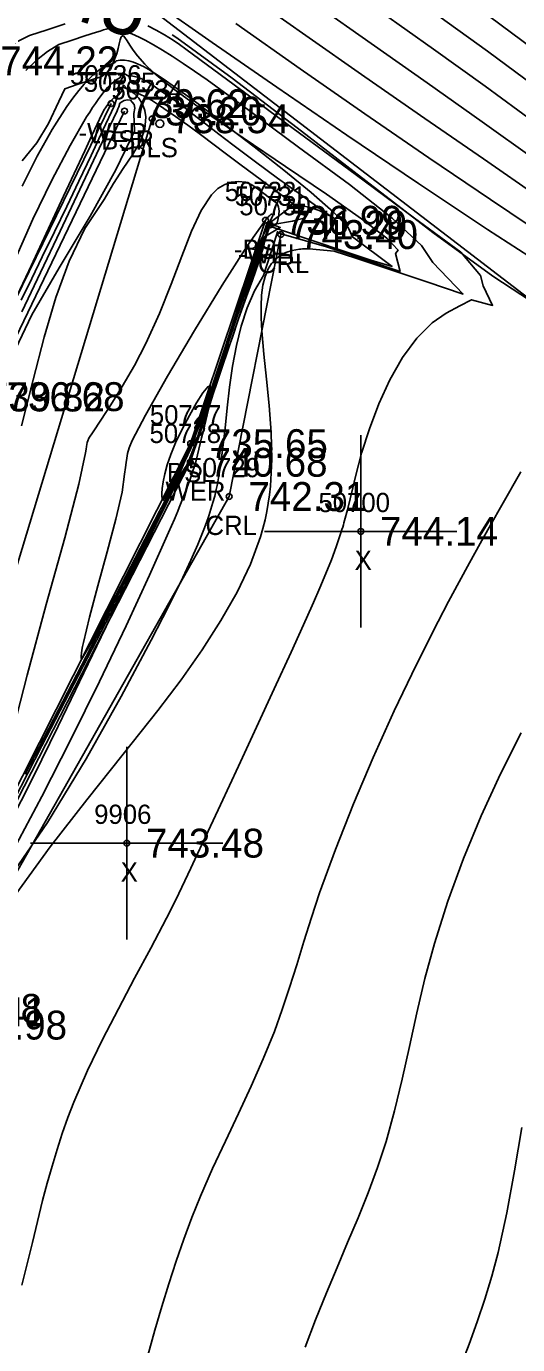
# Model space of a CAD drawing. Extents: x 1378535 to 1380697, y 997729 to 1000024.
# Drawn here: x 1379026.7 to 1379052.3, y 999421.6 to 999490.1 of the extents above; entities that cross this region are included whole.
import ezdxf

# ---------------------------------------------------------------- set-up
doc = ezdxf.new("R2010")
doc.units = 0
for name, color, linetype in [('RD_DTM_BkLn1', 7, 'Continuous'), ('RD_DTM_BkLn2', 7, 'Continuous'), ('RD_DTM_BkLn_txCode', 7, 'Continuous'), ('RD_DTM_Major1', 7, 'Continuous'), ('RD_DTM_Major1_Lbl', 7, 'Continuous'), ('RD_DTM_Minor1', 7, 'Continuous'), ('RD_EX_H2O', 7, 'Continuous'), ('RD_EX_H2O_txCode', 7, 'Continuous'), ('RD_EX_Misc', 7, 'Continuous'), ('RD_EX_Misc_txCode', 7, 'Continuous'), ('RD_EX_TX_H2O_ELEV', 7, 'Continuous'), ('RD_EX_TX_Misc_ELEV', 7, 'Continuous'), ('RD_SMD_Locator', 7, 'Continuous')]:
    doc.layers.add(name, color=color, linetype=linetype)

msp = doc.modelspace()

# ---------------------------------------------------------------- linework, layer by layer
at = {"layer": 'RD_DTM_BkLn1'}
msp.add_lwpolyline([(1379006.004, 999428.429), (1379009.086, 999442.355), (1379019.546, 999440.087), (1379033.258, 999485.306)], dxfattribs=at)
at = {"layer": 'RD_DTM_BkLn2'}
for points in [[(1379120.522, 999436.728), (1379105.901, 999448.958), (1379055.44, 999473.982), (1379013.575, 999506.052), (1378969.754, 999549.783), (1378921.742, 999588.169), (1378887.745, 999620.093), (1378838.962, 999666.497), (1378808.003, 999710.025), (1378787.76, 999741.475)], [(1379004.278, 999428.38), (1379008.406, 999443.013), (1379019.139, 999441.215), (1379024.687, 999470.868), (1379031.818, 999485.708)], [(1379007.496, 999427.666), (1379011.672, 999440.524), (1379020.399, 999439.086), (1379035.255, 999468.427), (1379039.148, 999480.032)]]:
    msp.add_lwpolyline(points, dxfattribs=at)
at = {"layer": 'RD_DTM_Major1'}
for points in [[(1379053.115, 999485.131), (1379050.571, 999487), (1379047.888, 999488.923), (1379045.148, 999490.856), (1379039.834, 999494.58), (1379037.426, 999496.283), (1379036.32, 999497.077), (1379035.263, 999497.84), (1379034.237, 999498.585), (1379033.223, 999499.323), (1379032.2, 999500.064), (1379031.151, 999500.819), (1379029.138, 999502.249), (1379026.971, 999503.772), (1379024.644, 999505.396), (1379022.155, 999507.13), (1379019.5, 999508.983), (1379016.675, 999510.964), (1379012.868, 999513.655), (1379008.933, 999516.461), (1379005.023, 999519.276), (1379001.288, 999521.996), (1378997.881, 999524.515), (1378994.953, 999526.727)], [(1379053.424, 999475.526), (1379050.96, 999477.123), (1379047.842, 999479.403), (1379044.355, 999482.073), (1379040.786, 999484.841), (1379037.421, 999487.415), (1379034.545, 999489.503), (1379034.296, 999489.672)], [(1379026.101, 999477.931), (1379027.06, 999480.092), (1379028.04, 999482.119), (1379028.988, 999483.92), (1379029.852, 999485.407), (1379030.008, 999485.655), (1379030.159, 999485.887), (1379030.305, 999486.103), (1379030.447, 999486.305), (1379030.584, 999486.491), (1379030.718, 999486.662), (1379030.942, 999486.923), (1379031.158, 999487.139), (1379031.37, 999487.309), (1379031.581, 999487.433), (1379031.737, 999487.695), (1379032.016, 999487.541), (1379032.251, 999487.524), (1379032.499, 999487.461), (1379032.762, 999487.356), (1379033.038, 999487.211), (1379033.306, 999487.027), (1379033.619, 999486.812), (1379034.159, 999486.441), (1379034.76, 999486.023), (1379035.378, 999485.551), (1379036.036, 999485.043), (1379036.729, 999484.507), (1379037.452, 999483.953), (1379038.621, 999483.075), (1379039.776, 999482.225), (1379040.842, 999481.452), (1379041.745, 999480.807), (1379042.408, 999480.34), (1379042.757, 999480.099), (1379042.779, 999480.087), (1379042.622, 999480.186), (1379042.326, 999480.352), (1379041.93, 999480.538), (1379041.476, 999480.7), (1379041.004, 999480.792), (1379040.905, 999480.798), (1379040.808, 999480.799), (1379040.711, 999480.793), (1379040.616, 999480.779), (1379040.521, 999480.758), (1379039.318, 999479.864), (1379039.258, 999479.523), (1379039.137, 999479.155), (1379039.033, 999478.836), (1379038.96, 999478.616), (1379038.841, 999478.309), (1379038.44, 999477.191), (1379037.892, 999475.684), (1379037.282, 999473.854), (1379036.533, 999471.51), (1379035.995, 999469.719), (1379035.569, 999468.425), (1379035.24, 999467.591)], [(1379035.24, 999467.591), (1379035.193, 999467.449), (1379035.155, 999467.356), (1379035.125, 999467.298), (1379035.098, 999467.261), (1379035.04, 999467.203), (1379034.957, 999467.092), (1379034.846, 999466.915), (1379034.709, 999466.674), (1379034.545, 999466.373), (1379034.356, 999466.013), (1379034.145, 999465.601), (1379033.448, 999464.215), (1379032.609, 999462.509), (1379031.653, 999460.546), (1379030.608, 999458.39), (1379028.367, 999453.755), (1379027.091, 999451.141), (1379025.811, 999448.612)], [(1379032.892, 999420.555), (1379033.397, 999422.374), (1379033.751, 999423.594), (1379034.116, 999424.784), (1379034.497, 999425.948), (1379034.897, 999427.09), (1379035.32, 999428.215), (1379035.77, 999429.326), (1379036.401, 999430.766), (1379037.064, 999432.196), (1379037.738, 999433.619), (1379038.401, 999435.039), (1379039.032, 999436.462), (1379039.611, 999437.891), (1379040.021, 999439.025), (1379040.401, 999440.175), (1379040.769, 999441.348), (1379041.141, 999442.554), (1379041.534, 999443.801), (1379041.963, 999445.097), (1379042.779, 999447.349), (1379043.715, 999449.707), (1379044.743, 999452.12), (1379045.838, 999454.539), (1379046.972, 999456.912), (1379048.119, 999459.189), (1379048.664, 999460.228), (1379049.208, 999461.243), (1379049.754, 999462.242), (1379050.305, 999463.234), (1379050.862, 999464.226), (1379051.428, 999465.228), (1379052.415, 999466.97)]]:
    msp.add_lwpolyline(points, dxfattribs=at)
at = {"layer": 'RD_DTM_Minor1'}
for points in [[(1379053.079, 999488.926), (1379050.783, 999490.627), (1379048.413, 999492.34), (1379046.018, 999494.044), (1379043.65, 999495.719), (1379041.359, 999497.346), (1379039.195, 999498.904), (1379037.86, 999499.884), (1379036.58, 999500.835), (1379035.335, 999501.767), (1379034.102, 999502.691), (1379032.859, 999503.616), (1379031.587, 999504.553), (1379029.744, 999505.882), (1379027.802, 999507.257), (1379025.761, 999508.68), (1379023.618, 999510.158), (1379021.375, 999511.694), (1379015.924, 999515.412), (1379012.724, 999517.609), (1379009.506, 999519.854), (1379006.34, 999522.116), (1379003.298, 999524.365), (1379000.452, 999526.57)], [(1379053.379, 999481.219), (1379050.476, 999483.217), (1379047.426, 999485.326), (1379044.318, 999487.487), (1379041.239, 999489.639), (1379038.277, 999491.723)], [(1379053.917, 999477.467), (1379050.687, 999479.558), (1379047.1, 999481.942), (1379043.375, 999484.461), (1379039.73, 999486.956), (1379036.381, 999489.269), (1379033.547, 999491.24)], [(1379053.13, 999483.203), (1379050.41, 999485.151), (1379047.552, 999487.174), (1379044.644, 999489.218), (1379041.776, 999491.229)], [(1379028.737, 999490.236), (1379027.792, 999489.931), (1379026.876, 999489.635), (1379026.11, 999489.246)], [(1379026.478, 999424.705), (1379027.032, 999426.923), (1379027.563, 999429.098), (1379027.803, 999430.011), (1379028.052, 999430.894), (1379028.312, 999431.751), (1379028.586, 999432.588), (1379028.879, 999433.41), (1379029.192, 999434.222), (1379029.897, 999435.855), (1379030.675, 999437.47), (1379031.5, 999439.068), (1379032.347, 999440.65), (1379033.188, 999442.216), (1379033.999, 999443.768), (1379034.323, 999444.414), (1379034.641, 999445.062), (1379034.956, 999445.714), (1379035.27, 999446.376), (1379035.587, 999447.051), (1379035.911, 999447.742), (1379036.807, 999449.662), (1379037.741, 999451.667), (1379038.684, 999453.698), (1379039.607, 999455.695), (1379040.48, 999457.599), (1379041.275, 999459.352), (1379041.642, 999460.171), (1379041.98, 999460.944), (1379042.291, 999461.678), (1379042.573, 999462.382), (1379042.826, 999463.064), (1379043.052, 999463.733), (1379043.088, 999463.85), (1379043.124, 999463.968), (1379043.16, 999464.085), (1379043.194, 999464.202), (1379043.228, 999464.319), (1379043.26, 999464.437), (1379043.408, 999464.994), (1379043.546, 999465.559), (1379043.683, 999466.133), (1379043.824, 999466.718), (1379043.976, 999467.319), (1379044.146, 999467.937), (1379044.548, 999469.203), (1379045.04, 999470.489), (1379045.616, 999471.74), (1379046.274, 999472.898), (1379047.008, 999473.907), (1379047.814, 999474.712), (1379048.547, 999475.211), (1379049.254, 999475.586), (1379049.86, 999475.901), (1379050.954, 999475.61), (1379050.47, 999476.626), (1379050.323, 999477.167), (1379049.295, 999478.381), (1379046.895, 999480.15), (1379043.803, 999482.429), (1379040.594, 999484.795), (1379037.515, 999487.063), (1379034.999, 999488.917), (1379034.673, 999489.157), (1379034.357, 999489.39), (1379033.905, 999489.662), (1379033.458, 999489.913), (1379033.04, 999490.135)], [(1379053.81, 999479.128), (1379050.838, 999481.107), (1379047.646, 999483.271), (1379044.319, 999485.556), (1379040.944, 999487.902), (1379037.609, 999490.247)], [(1379053.099, 999487.028), (1379050.683, 999488.812), (1379048.158, 999490.629)], [(1379031.708, 999489.623), (1379031.76, 999489.62), (1379031.841, 999489.524), (1379031.953, 999489.355), (1379032.097, 999489.129), (1379032.275, 999488.865), (1379032.489, 999488.58), (1379032.879, 999488.143), (1379033.349, 999487.695), (1379033.893, 999487.233), (1379034.508, 999486.754), (1379035.189, 999486.253), (1379035.932, 999485.726), (1379037.994, 999484.31), (1379040.193, 999482.827), (1379042.313, 999481.389), (1379044.139, 999480.109), (1379045.453, 999479.101), (1379046.042, 999478.476), (1379045.909, 999478.304), (1379046.151, 999477.369), (1379043.061, 999478.404), (1379042.317, 999478.648), (1379039.962, 999479.332), (1379039.918, 999479.347), (1379039.87, 999479.363), (1379039.768, 999479.434), (1379039.73, 999479.315), (1379039.385, 999478.236), (1379039.04, 999477.157), (1379038.583, 999476.359), (1379038.194, 999475.485), (1379037.88, 999474.531), (1379037.632, 999473.522), (1379037.432, 999472.45), (1379037.278, 999471.367), (1379037.153, 999470.29), (1379037.044, 999469.237), (1379036.935, 999468.226), (1379036.812, 999467.275), (1379036.78, 999467.063), (1379036.746, 999466.854), (1379036.71, 999466.649), (1379036.672, 999466.447), (1379036.632, 999466.248), (1379036.589, 999466.052), (1379036.507, 999465.704), (1379036.415, 999465.361), (1379036.314, 999465.018), (1379036.203, 999464.673), (1379036.081, 999464.323), (1379035.947, 999463.964), (1379035.637, 999463.194), (1379035.272, 999462.365), (1379034.85, 999461.465), (1379034.367, 999460.48), (1379033.819, 999459.4), (1379033.203, 999458.211), (1379031.647, 999455.291), (1379029.826, 999452.057), (1379027.811, 999448.75), (1379025.669, 999445.613)], [(1379026.132, 999444.969), (1379027.96, 999447.487), (1379029.861, 999449.93), (1379031.75, 999452.289), (1379033.543, 999454.555), (1379034.756, 999456.161), (1379035.857, 999457.719), (1379036.833, 999459.234), (1379037.672, 999460.713), (1379038.361, 999462.164), (1379038.886, 999463.593), (1379039.012, 999464.027), (1379039.122, 999464.461), (1379039.216, 999464.896), (1379039.295, 999465.333), (1379039.359, 999465.774), (1379039.407, 999466.219), (1379039.473, 999467.599), (1379039.438, 999469.005), (1379039.337, 999470.408), (1379039.201, 999471.777), (1379039.064, 999473.083), (1379038.957, 999474.296), (1379038.922, 999474.958), (1379038.915, 999475.574), (1379038.942, 999476.141), (1379039.01, 999476.656), (1379039.124, 999477.116), (1379039.291, 999477.517), (1379039.459, 999477.784), (1379039.665, 999478.013), (1379039.911, 999478.204), (1379040.199, 999478.354), (1379040.532, 999478.464), (1379040.913, 999478.53), (1379040.993, 999478.538), (1379041.076, 999478.545), (1379041.16, 999478.549), (1379041.246, 999478.553), (1379041.334, 999478.554), (1379041.424, 999478.554), (1379042.711, 999478.433), (1379043.842, 999478.068), (1379045.67, 999477.456), (1379047.539, 999476.829), (1379049.421, 999476.198), (1379047.846, 999477.831), (1379047.259, 999478.724), (1379045.736, 999480.143), (1379043.506, 999481.898), (1379040.871, 999483.839), (1379038.3, 999485.734), (1379036.112, 999487.333), (1379035.462, 999487.78), (1379034.86, 999488.185), (1379034.305, 999488.55), (1379033.792, 999488.873), (1379033.32, 999489.155), (1379032.885, 999489.395), (1379032.614, 999489.532), (1379032.355, 999489.651), (1379032.108, 999489.752), (1379031.871, 999489.834), (1379031.641, 999489.899), (1379031.416, 999489.946), (1379031.2, 999489.975), (1379030.985, 999489.988), (1379030.874, 999489.968), (1379030.73, 999489.921), (1379030.557, 999489.865), (1379030.365, 999489.803), (1379029.763, 999489.609), (1379029.094, 999489.393), (1379028.408, 999489.172), (1379027.81, 999488.808), (1379027.236, 999488.349), (1379026.684, 999487.814)], [(1379026.496, 999483.121), (1379027.258, 999484.05), (1379027.876, 999485.059), (1379028.405, 999486.2), (1379028.716, 999486.864), (1379029.355, 999487.085), (1379029.999, 999487.293), (1379030.639, 999487.498), (1379031.099, 999487.866), (1379031.321, 999488.437), (1379031.422, 999488.691), (1379031.493, 999488.952), (1379031.546, 999489.199), (1379031.592, 999489.408), (1379031.643, 999489.556), (1379031.708, 999489.623)], [(1379039.173, 999479.207), (1379039.21, 999479.378), (1379039.256, 999479.623), (1379039.28, 999479.705), (1379039.315, 999479.764), (1379039.368, 999479.804), (1379039.415, 999479.771), (1379039.509, 999479.691), (1379039.557, 999479.653), (1379043.37, 999478.375), (1379044.628, 999477.953), (1379045.728, 999477.63), (1379043.67, 999479.168), (1379043.451, 999479.654), (1379042.689, 999480.453), (1379041.526, 999481.476), (1379040.102, 999482.635), (1379038.558, 999483.844), (1379037.036, 999485.013), (1379036.317, 999485.562), (1379035.641, 999486.075), (1379035.009, 999486.546), (1379034.421, 999486.973), (1379033.88, 999487.35), (1379033.386, 999487.674), (1379033.083, 999487.859), (1379032.799, 999488.016), (1379032.533, 999488.144), (1379032.281, 999488.243), (1379032.042, 999488.31), (1379031.813, 999488.346), (1379031.598, 999488.345), (1379031.387, 999488.314), (1379031.313, 999488.229), (1379031.063, 999488.115), (1379030.785, 999488.024), (1379030.55, 999487.886), (1379030.286, 999487.669), (1379030.012, 999487.411), (1379029.729, 999487.111), (1379029.437, 999486.768), (1379029.135, 999486.38), (1379028.824, 999485.946), (1379028.065, 999484.755), (1379027.28, 999483.355), (1379026.493, 999481.796)], [(1379025.914, 999475.435), (1379026.843, 999477.401), (1379028.653, 999481.282), (1379029.752, 999483.638), (1379030.022, 999484.213), (1379030.518, 999485.281), (1379030.737, 999485.746), (1379030.979, 999486.094), (1379031.157, 999486.283), (1379031.336, 999486.437), (1379031.517, 999486.556), (1379031.672, 999486.764), (1379031.77, 999487.064), (1379032.098, 999486.699), (1379032.351, 999486.663), (1379032.622, 999486.577), (1379032.911, 999486.448), (1379033.221, 999486.278), (1379033.541, 999486.072), (1379034.478, 999485.429), (1379035.107, 999484.98), (1379035.762, 999484.493), (1379037.127, 999483.468), (1379037.813, 999482.954), (1379039.347, 999481.821), (1379040.008, 999481.328), (1379040.555, 999480.903), (1379040.958, 999480.563), (1379041.182, 999480.322), (1379041.22, 999480.212), (1379041.158, 999480.145), (1379041.014, 999480.1), (1379040.807, 999480.056), (1379040.555, 999479.991), (1379039.526, 999479.812), (1379039.357, 999479.869), (1379039.295, 999479.894), (1379039.912, 999479.654), (1379039.062, 999479.149), (1379038.604, 999477.749), (1379038.421, 999477.19), (1379038.142, 999476.433), (1379037.707, 999475.175), (1379037.257, 999473.928), (1379036.775, 999472.449), (1379035.86, 999469.509), (1379035.497, 999468.406), (1379035.244, 999467.783)], [(1379032.926, 999485.399), (1379032.884, 999485.744), (1379032.756, 999486.073), (1379032.561, 999486.372), (1379032.321, 999486.623), (1379032.055, 999486.812), (1379031.784, 999486.923), (1379031.605, 999486.924), (1379031.425, 999486.375), (1379031.304, 999486.001), (1379030.701, 999484.722), (1379030.079, 999483.405), (1379029.449, 999482.072), (1379028.814, 999480.749), (1379028.177, 999479.437), (1379027.545, 999478.133), (1379026.997, 999477.004), (1379026.451, 999475.879)], [(1379032.31, 999485.571), (1379032.351, 999485.859), (1379032.314, 999486.052), (1379032.224, 999486.172), (1379032.122, 999486.273), (1379031.97, 999486.286), (1379031.803, 999486.248), (1379031.673, 999486.191), (1379031.578, 999486.109), (1379031.517, 999485.921), (1379031.477, 999485.824), (1379031.429, 999485.723), (1379030.501, 999483.758), (1379029.497, 999481.631), (1379028.476, 999479.469), (1379027.46, 999477.318), (1379026.484, 999475.282)], [(1379026.15, 999473.333), (1379027.004, 999475.118), (1379028.421, 999477.562), (1379030.03, 999480.245), (1379031.37, 999482.656), (1379032.345, 999484.667), (1379032.31, 999485.571)], [(1379026.47, 999469.355), (1379027.073, 999471.734), (1379027.649, 999473.96), (1379028.251, 999476.022), (1379028.935, 999477.908), (1379029.755, 999479.607), (1379030.766, 999481.108), (1379031.24, 999481.948), (1379031.751, 999482.72), (1379032.235, 999483.437), (1379032.634, 999484.113), (1379032.884, 999484.763), (1379032.926, 999485.399)], [(1379029.965, 999468.704), (1379030.187, 999469.047), (1379030.584, 999469.641), (1379031.106, 999470.442), (1379031.705, 999471.403), (1379032.331, 999472.479), (1379032.935, 999473.624), (1379033.64, 999475.181), (1379034.249, 999476.716), (1379034.793, 999478.165), (1379035.301, 999479.463), (1379035.805, 999480.546), (1379036.335, 999481.35), (1379036.675, 999481.675), (1379037.028, 999481.891), (1379037.389, 999482.011), (1379037.75, 999482.048), (1379038.106, 999482.015), (1379038.435, 999481.878), (1379038.776, 999481.628), (1379039.126, 999481.37), (1379039.448, 999481.132), (1379039.693, 999480.951), (1379039.76, 999480.902), (1379039.818, 999480.711), (1379039.851, 999480.522), (1379039.847, 999480.326), (1379039.812, 999480.119), (1379039.749, 999479.897), (1379039.625, 999479.742), (1379039.281, 999479.901), (1379039.254, 999479.924), (1379039.243, 999479.929), (1379039.238, 999479.913), (1379039.232, 999479.893), (1379039.224, 999479.87), (1379038.867, 999478.778), (1379038.51, 999477.685), (1379037.798, 999475.507), (1379037.444, 999474.431), (1379037.085, 999473.354), (1379036.55, 999471.749), (1379036.3, 999470.997), (1379036.088, 999470.362), (1379035.918, 999469.897), (1379035.581, 999469.041), (1379035.235, 999468.091), (1379035.111, 999467.852), (1379034.957, 999467.525), (1379034.724, 999466.979), (1379034.475, 999466.404), (1379034.247, 999465.895), (1379033.903, 999465.228), (1379033.823, 999465.074), (1379033.745, 999464.924), (1379026.66, 999451.25)], [(1379032.219, 999468.586), (1379032.906, 999469.915), (1379034.054, 999471.935), (1379035.455, 999474.299), (1379036.901, 999476.658), (1379038.183, 999478.666), (1379039.093, 999479.975), (1379039.193, 999480.1), (1379039.278, 999480.198), (1379039.315, 999480.237), (1379039.368, 999480.287), (1379039.402, 999480.314), (1379039.432, 999480.333), (1379039.458, 999480.343), (1379039.469, 999480.345), (1379039.48, 999480.346), (1379039.49, 999480.344), (1379039.498, 999480.341), (1379039.511, 999480.33), (1379039.52, 999480.316), (1379039.524, 999480.308), (1379039.53, 999480.288), (1379039.531, 999480.284), (1379039.532, 999480.279), (1379039.533, 999480.276), (1379039.533, 999480.274), (1379038.773, 999478.715), (1379038.307, 999477.289), (1379037.361, 999474.396), (1379036.893, 999472.964), (1379036.412, 999471.516), (1379036.086, 999470.538), (1379035.933, 999470.078), (1379035.801, 999469.683), (1379035.729, 999469.487), (1379035.434, 999468.777), (1379035.174, 999468.16), (1379034.918, 999467.571), (1379034.652, 999466.966), (1379034.377, 999466.351), (1379034.172, 999465.941), (1379033.745, 999465.115), (1379033.694, 999465.016), (1379033.644, 999464.919), (1379030.104, 999458.087), (1379029.578, 999457.215), (1379029.569, 999457.295), (1379029.571, 999457.403), (1379029.584, 999457.538), (1379029.607, 999457.698), (1379029.639, 999457.883), (1379029.68, 999458.091), (1379029.997, 999459.406), (1379030.44, 999461.047), (1379030.926, 999462.813), (1379031.373, 999464.501), (1379031.696, 999465.908), (1379031.812, 999466.833), (1379031.874, 999467.182), (1379031.906, 999467.449), (1379031.932, 999467.679), (1379031.977, 999467.915), (1379032.065, 999468.203), (1379032.219, 999468.586)], [(1379026.043, 999447.322), (1379027.522, 999450.095), (1379029.035, 999453.061), (1379030.516, 999456.067), (1379031.9, 999458.961), (1379033.121, 999461.593), (1379034.112, 999463.809), (1379034.41, 999464.498), (1379034.586, 999464.917), (1379034.668, 999465.115), (1379034.841, 999465.541), (1379034.995, 999465.934), (1379035.131, 999466.297), (1379035.252, 999466.636), (1379035.358, 999466.955), (1379035.452, 999467.26), (1379035.538, 999467.559), (1379035.616, 999467.852), (1379035.688, 999468.142), (1379035.827, 999468.735), (1379035.9, 999469.046), (1379036.041, 999469.63), (1379036.21, 999470.28), (1379036.42, 999471.014), (1379036.681, 999471.851), (1379037.006, 999472.81), (1379037.407, 999473.909), (1379037.727, 999474.855), (1379038.096, 999475.886), (1379038.468, 999476.918), (1379038.801, 999477.87), (1379039.05, 999478.661), (1379039.173, 999479.207)], [(1379036.265, 999471.437), (1379036.145, 999471.383), (1379035.899, 999471.064), (1379035.567, 999470.547), (1379035.191, 999469.897), (1379034.813, 999469.182), (1379034.473, 999468.468), (1379034.228, 999467.871), (1379034.042, 999467.333), (1379033.908, 999466.856), (1379033.82, 999466.445), (1379033.771, 999466.103), (1379033.756, 999465.833), (1379033.756, 999465.777), (1379033.759, 999465.725), (1379033.762, 999465.679), (1379033.768, 999465.637), (1379033.774, 999465.601), (1379033.783, 999465.564), (1379033.787, 999465.553), (1379033.793, 999465.539), (1379033.803, 999465.52), (1379033.814, 999465.505), (1379033.826, 999465.496), (1379033.839, 999465.491), (1379033.855, 999465.516), (1379033.871, 999465.547), (1379033.884, 999465.573), (1379034.395, 999466.562), (1379034.664, 999467.082), (1379034.706, 999467.191), (1379035.35, 999468.744), (1379035.509, 999469.127), (1379035.693, 999469.613), (1379035.888, 999470.128), (1379036.027, 999470.542), (1379036.157, 999470.94), (1379036.283, 999471.327), (1379036.265, 999471.437)], [(1379025.894, 999453.014), (1379026.753, 999456.397), (1379027.753, 999460.062), (1379028.713, 999463.53), (1379029.452, 999466.319), (1379029.789, 999467.947), (1379029.825, 999468.135), (1379029.846, 999468.275), (1379029.862, 999468.384), (1379029.881, 999468.48), (1379029.912, 999468.581), (1379029.965, 999468.704)], [(1379035.244, 999467.783), (1379035.159, 999467.552), (1379035.085, 999467.386), (1379035.016, 999467.257), (1379034.942, 999467.139), (1379034.856, 999467.005), (1379034.749, 999466.828), (1379034.597, 999466.554), (1379034.41, 999466.194), (1379034.188, 999465.752), (1379033.931, 999465.23), (1379033.64, 999464.629), (1379033.315, 999463.952), (1379031.798, 999460.976), (1379027.523, 999452.727), (1379025.335, 999448.493)], [(1379041.208, 999421.479), (1379041.753, 999422.91), (1379042.315, 999424.315), (1379042.865, 999425.627), (1379043.418, 999426.92), (1379043.962, 999428.209), (1379044.485, 999429.505), (1379044.974, 999430.823), (1379045.418, 999432.173), (1379045.859, 999433.766), (1379046.252, 999435.414), (1379046.627, 999437.112), (1379047.012, 999438.855), (1379047.436, 999440.64), (1379047.927, 999442.459), (1379048.627, 999444.659), (1379049.445, 999446.878), (1379050.364, 999449.091), (1379051.367, 999451.273), (1379052.437, 999453.399)], [(1379049.291, 999420.479), (1379049.73, 999421.642), (1379050.151, 999422.801), (1379050.547, 999423.971), (1379050.915, 999425.168), (1379051.249, 999426.409), (1379051.701, 999428.47), (1379052.095, 999430.644), (1379052.47, 999432.9)]]:
    msp.add_lwpolyline(points, dxfattribs=at)
at = {"layer": 'RD_EX_H2O'}
for points in [[(1379003.904, 999428.269), (1379007.938, 999443.675), (1379018.986, 999441.946), (1379023.666, 999470.85), (1379031.126, 999486.091)], [(1379007.795, 999427.702), (1379011.876, 999440.119), (1379020.587, 999438.91), (1379035.238, 999467.459), (1379039.384, 999479.787)], [(1379008.197, 999426.911), (1379012.998, 999438.781), (1379021.7, 999438.218), (1379037.257, 999465.681), (1379039.943, 999479.29)]]:
    msp.add_lwpolyline(points, dxfattribs=at)
at = {"layer": 'RD_EX_Misc'}
for p, q in [((1379044.097, 999458.87), (1379044.097, 999468.87)), ((1379039.097, 999463.87), (1379049.097, 999463.87)), ((1379031.935, 999442.671), (1379031.935, 999452.671)), ((1379026.935, 999447.671), (1379036.935, 999447.671))]:
    msp.add_line(p, q, dxfattribs=at)
at = {"layer": 'RD_SMD_Locator'}
for centre, radius in [((1379031.126, 999486.091), 0.15), ((1379031.818, 999485.708), 0.15), ((1379033.258, 999485.306), 0.15), ((1379033.656, 999485.054), 0.2), ((1379039.148, 999480.032), 0.15), ((1379039.384, 999479.787), 0.15), ((1379039.943, 999479.29), 0.15), ((1379035.255, 999468.427), 0.15), ((1379035.238, 999467.459), 0.15), ((1379035.238, 999467.459), 0.15), ((1379037.257, 999465.681), 0.15), ((1379044.097, 999463.87), 0.15), ((1379031.935, 999447.671), 0.15)]:
    msp.add_circle(centre, radius, dxfattribs=at)

# ---------------------------------------------------------------- texts
at = {"layer": 'RD_DTM_BkLn_txCode'}
for s, p in [('50735', (1379029.7, 999486.708)), ('50734', (1379031.14, 999486.306)), ('-BSR', (1379030.156, 999483.708)), ('-BLS', (1379031.62, 999483.306)), ('50732', (1379037.03, 999481.032)), ('-BSL', (1379037.51, 999478.032)), ('50727', (1379033.137, 999469.427)), ('BSL', (1379034.027, 999466.427))]:
    msp.add_text(s, height=1, dxfattribs=at).set_placement(p)
at = {"layer": 'RD_DTM_Major1_Lbl'}
msp.add_text('745', height=3, rotation=342.19417, dxfattribs=at).set_placement((1379026.131, 999491.45))
at = {"layer": 'RD_EX_H2O_txCode'}
for s, p in [('50736', (1379028.984, 999487.091)), ('-WER', (1379029.425, 999484.091)), ('50731', (1379037.549, 999480.787)), ('50730', (1379037.786, 999480.29)), ('-WEL', (1379037.706, 999477.787)), ('-CRL', (1379038.305, 999477.29)), ('50728', (1379033.12, 999468.459)), ('50728', (1379033.12, 999468.459)), ('50729', (1379035.139, 999466.681)), ('WER', (1379033.947, 999465.459)), ('WER', (1379033.947, 999465.459)), ('CRL', (1379036.029, 999463.681))]:
    msp.add_text(s, height=1, dxfattribs=at).set_placement(p)
at = {"layer": 'RD_EX_Misc_txCode'}
for s, p in [('50700', (1379041.9, 999464.87)), ('X', (1379043.782, 999461.87)), ('9906', (1379030.242, 999448.671)), ('X', (1379031.62, 999445.671))]:
    msp.add_text(s, height=1, dxfattribs=at).set_placement(p)
at = {"layer": 'RD_EX_TX_H2O_ELEV'}
for s, p in [('744.22', (1379025.36, 999487.567)), ('739.62', (1379032.126, 999485.341)), ('741.29', (1379040.384, 999479.037)), ('743.40', (1379040.943, 999478.54)), ('739.82', (1379024.666, 999470.1)), ('740.68', (1379036.238, 999466.709)), ('740.68', (1379036.238, 999466.709)), ('742.31', (1379038.257, 999464.931)), ('740.41', (1379021.587, 999438.16)), ('742.98', (1379022.7, 999437.468))]:
    msp.add_text(s, height=1.5, dxfattribs=at).set_placement(p)
at = {"layer": 'RD_EX_TX_Misc_ELEV'}
for s, p in [('736.20', (1379032.818, 999484.958)), ('738.54', (1379034.258, 999484.556)), ('736.99', (1379040.148, 999479.282)), ('736.68', (1379025.687, 999470.118)), ('735.65', (1379036.255, 999467.677)), ('744.14', (1379045.097, 999463.12)), ('743.48', (1379032.935, 999446.921)), ('739.18', (1379021.399, 999438.336))]:
    msp.add_text(s, height=1.5, dxfattribs=at).set_placement(p)

doc.saveas('drawing.dxf')
